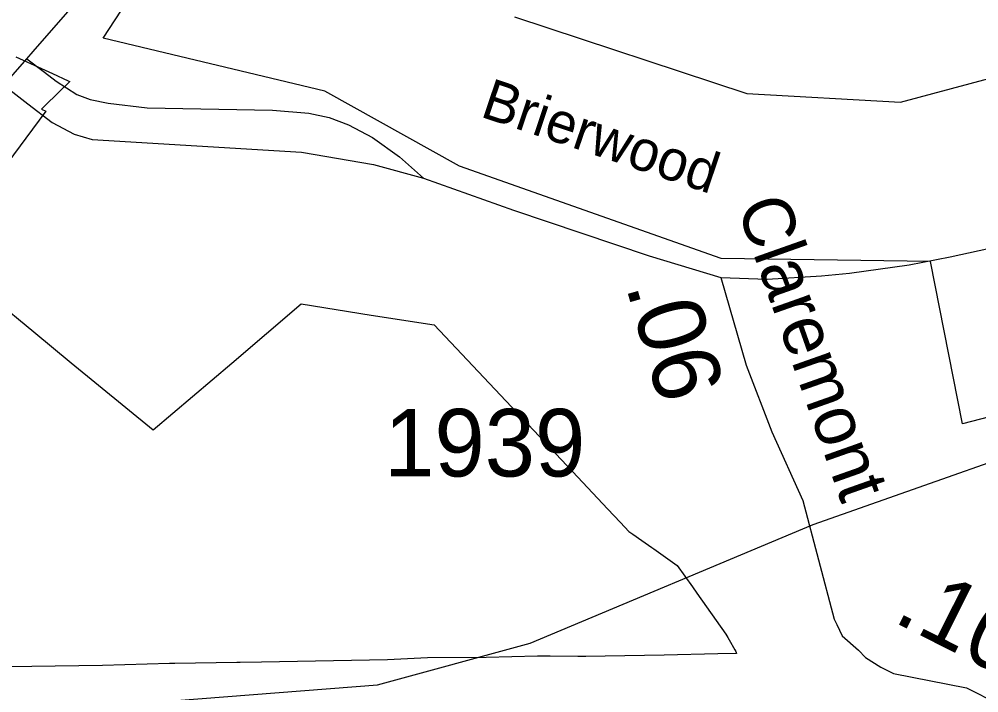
# Model space of a CAD drawing. Extents: x 2104537 to 2336408, y 34176 to 229611.
# Drawn here: x 2181493 to 2183268, y 74379 to 75625 of the extents above; entities that cross this region are included whole.
import ezdxf

# ---------------------------------------------------------------- set-up
doc = ezdxf.new("R2010")
doc.units = 0
for name, color, linetype in [('Exist Boundary Political City Limit New', 7, 'Continuous'), ('Exist Hydrographic Misc Water Feature', 7, 'Continuous'), ('Exist Road Non-System Type 51', 7, 'Continuous'), ('Exist Road Non-System Type 51 Label', 7, 'Continuous'), ('Exist Road Primary NC Attributed', 7, 'Continuous'), ('Exist Road Secondary Mileage Hundredths English Label', 7, 'Continuous'), ('Exist Road Secondary Type 51 Attributed', 7, 'Continuous'), ('Exist Road Secondary Type 51 Label', 7, 'Continuous'), ('Exist Road Secondary Type 51 Number Label', 7, 'Continuous'), ('Map Preparation Boundary City Limit Buffer Line', 7, 'Continuous')]:
    doc.layers.add(name, color=color, linetype=linetype)

msp = doc.modelspace()

# ---------------------------------------------------------------- linework, layer by layer
at = {"layer": 'Exist Boundary Political City Limit New'}
for points in [[(2184337, 75641.2), (2184207, 75459.8), (2184057, 75471.6), (2183990, 75605.8), (2183772, 75374.9), (2183354.5, 75213.7), (2183435, 74928), (2183237.5, 74876.7), (2183178.8, 75177.1), (2182791.2, 75182.5), (2182307.2, 75353), (2182058.2, 75492.2), (2181648.2, 75590), (2181715.2, 75692.5)], [(2182409, 75629.4), (2182838.8, 75487.4), (2183122.8, 75471.6), (2183827, 75660.7)], [(2181486.8, 75555.2), (2181554.8, 75524.9), (2181583.5, 75511.2), (2181586.8, 75509.8), (2181542, 75466.3), (2181534.5, 75458.8), (2181542.2, 75454.7), (2181458, 75341)], [(2181445.2, 75108.7), (2181520.5, 75046.6), (2181589.2, 74989.7)], [(2181589.2, 74989.7), (2181741, 74865.2), (2181886.2, 74988.7), (2182014.5, 75098.3), (2182143.8, 75077.7), (2182260.5, 75059.6), (2182526, 74778.2), (2182581.2, 74719.6), (2182605, 74694), (2182620.5, 74677.3), (2182627.8, 74672.3), (2182644.5, 74660.8), (2182663, 74648.1), (2182666.8, 74645.5), (2182710.2, 74614.8), (2182738.2, 74575.3), (2182746.5, 74563.6), (2182799.8, 74487.3), (2182804, 74481.1), (2182806.2, 74477), (2182816.8, 74458.6), (2182818.2, 74455.5), (2182820, 74451.8), (2182785, 74450.9), (2182685.8, 74448.8), (2182576.8, 74446.9), (2182541, 74446.3), (2182526, 74446), (2182475, 74447), (2182452, 74446.8), (2182356.5, 74444.6), (2182248.5, 74443.6), (2182174, 74440.1), (2181941.5, 74436), (2181902, 74435.3), (2181895.5, 74435.2), (2181781, 74433.2), (2181774.5, 74433.1), (2181771, 74433), (2181647.2, 74429.4), (2181428.5, 74426.3)]]:
    msp.add_lwpolyline(points, dxfattribs=at)
at = {"layer": 'Exist Hydrographic Misc Water Feature'}
msp.add_lwpolyline([(2180432.4, 74076.3), (2180998.5, 74078.5), (2181248.5, 74139.3), (2181547.5, 74317.2), (2181689.4, 74357.2), (2182155.5, 74394.1), (2182438.4, 74470.7), (2182961.5, 74690.2), (2183535.5, 74892.4)], dxfattribs=at)
at = {"layer": 'Exist Road Non-System Type 51'}
for p, q in [((2181507, 75551.6), (2181539.7, 75527)), ((2181464.8, 75503.2), (2181509.1, 75468.7))]:
    msp.add_line(p, q, dxfattribs=at)
for points in [[(2182790.9, 75147.2), (2182876.5, 75144.2), (2182976.7, 75150.2), (2183028.6, 75155.1), (2183138.8, 75171), (2183215.2, 75185.6), (2183341.7, 75213), (2183665.6, 75317), (2183700, 75330.1), (2183730.5, 75347.6), (2183777.1, 75382.8), (2183873.3, 75504.9), (2183922.9, 75547)], [(2181539.7, 75527), (2181561.7, 75510.5), (2181599.9, 75485.8), (2181624.7, 75476.5), (2181657.4, 75469.9), (2181729.7, 75461.3), (2181961.9, 75456.8), (2182028.7, 75451), (2182066.3, 75443), (2182102.1, 75429.9), (2182146.3, 75406), (2182196.5, 75370.6), (2182240.7, 75331.1)], [(2181509.1, 75468.7), (2181554, 75433.9), (2181594.6, 75412.4), (2181628.2, 75402.3), (2182015.2, 75379.4), (2182148.6, 75356.5), (2182240.7, 75331.1)], [(2182240.7, 75331.1), (2182407.2, 75272.1), (2182658.5, 75187.5), (2182790.9, 75147.2)], [(2182884.8, 74862.1), (2182942.4, 74734.5), (2183000.5, 74515.5), (2183005.2, 74505.5)]]:
    msp.add_lwpolyline(points, dxfattribs=at)
at = {"layer": 'Exist Road Primary NC Attributed'}
msp.add_lwpolyline([(2181148.2, 75081.7), (2181199.6, 75167.4), (2181239.5, 75224.5), (2181305.2, 75310.1), (2181359.4, 75387.3), (2181413.6, 75447.2), (2181464.8, 75503.2), (2181507, 75551.6), (2181519.3, 75565.6), (2182096.2, 76225.9), (2182309.3, 76473.8), (2182570.1, 76779.1), (2183171.6, 77465.3), (2183390.8, 77703.9), (2183603.9, 77930.8), (2183777.2, 78121.6), (2183880.9, 78241.7)], dxfattribs=at)
at = {"layer": 'Exist Road Secondary Type 51 Attributed'}
for points in [[(2182790.9, 75147.2), (2182837.6, 74984.9), (2182884.8, 74862.1)], [(2183005.2, 74505.5), (2183015, 74484.7), (2183045.1, 74457.8), (2183058.4, 74444.4), (2183086.5, 74426.7), (2183110.2, 74414.8), (2183244.9, 74388.2), (2183362.5, 74329), (2183409.9, 74320.1), (2183494.6, 74308.8)]]:
    msp.add_lwpolyline(points, dxfattribs=at)
at = {"layer": 'Map Preparation Boundary City Limit Buffer Line'}
for points in [[(2184337, 75641.2), (2184207, 75459.8), (2184057, 75471.6), (2183990, 75605.8), (2183772, 75374.9), (2183354.5, 75213.7), (2183435, 74928), (2183237.5, 74876.7), (2183178.8, 75177.1), (2182791.2, 75182.5), (2182307.2, 75353), (2182058.2, 75492.2), (2181648.2, 75590), (2181715.2, 75692.5)], [(2182409, 75629.4), (2182838.8, 75487.4), (2183122.8, 75471.6), (2183827, 75660.7)], [(2181486.8, 75555.2), (2181554.8, 75524.9), (2181583.5, 75511.2), (2181586.8, 75509.8), (2181542, 75466.3), (2181534.5, 75458.8), (2181542.2, 75454.7), (2181458, 75341)], [(2181445.2, 75108.7), (2181520.5, 75046.6), (2181589.2, 74989.7)], [(2181589.2, 74989.7), (2181741, 74865.2), (2181886.2, 74988.7), (2182014.5, 75098.3), (2182143.8, 75077.7), (2182260.5, 75059.6), (2182526, 74778.2), (2182581.2, 74719.6), (2182605, 74694), (2182620.5, 74677.3), (2182627.8, 74672.3), (2182644.5, 74660.8), (2182663, 74648.1), (2182666.8, 74645.5), (2182710.2, 74614.8), (2182738.2, 74575.3), (2182746.5, 74563.6), (2182799.8, 74487.3), (2182804, 74481.1), (2182806.2, 74477), (2182816.8, 74458.6), (2182818.2, 74455.5), (2182820, 74451.8), (2182785, 74450.9), (2182685.8, 74448.8), (2182576.8, 74446.9), (2182541, 74446.3), (2182526, 74446), (2182475, 74447), (2182452, 74446.8), (2182356.5, 74444.6), (2182248.5, 74443.6), (2182174, 74440.1), (2181941.5, 74436), (2181902, 74435.3), (2181895.5, 74435.2), (2181781, 74433.2), (2181774.5, 74433.1), (2181771, 74433), (2181647.2, 74429.4), (2181428.5, 74426.3)]]:
    msp.add_lwpolyline(points, dxfattribs=at)

# ---------------------------------------------------------------- texts
at = {"layer": 'Exist Road Non-System Type 51 Label'}
msp.add_text('Brierwood', height=75, rotation=341.4001, dxfattribs=at).set_placement((2182343.6, 75445.6))
at = {"layer": 'Exist Road Secondary Mileage Hundredths English Label'}
for s, rotation, p in [('.06', 286.062, (2182614.7, 75131.7)), ('.10', 333.2797, (2183106.7, 74512))]:
    msp.add_text(s, height=125, rotation=rotation, dxfattribs=at).set_placement(p)
at = {"layer": 'Exist Road Secondary Type 51 Label'}
msp.add_text('Claremont', height=95, rotation=289.4665, dxfattribs=at).set_placement((2182819.5, 75279.3))
at = {"layer": 'Exist Road Secondary Type 51 Number Label'}
msp.add_text('1939', height=125, dxfattribs=at).set_placement((2182168.2, 74779.2))

doc.saveas('drawing.dxf')
